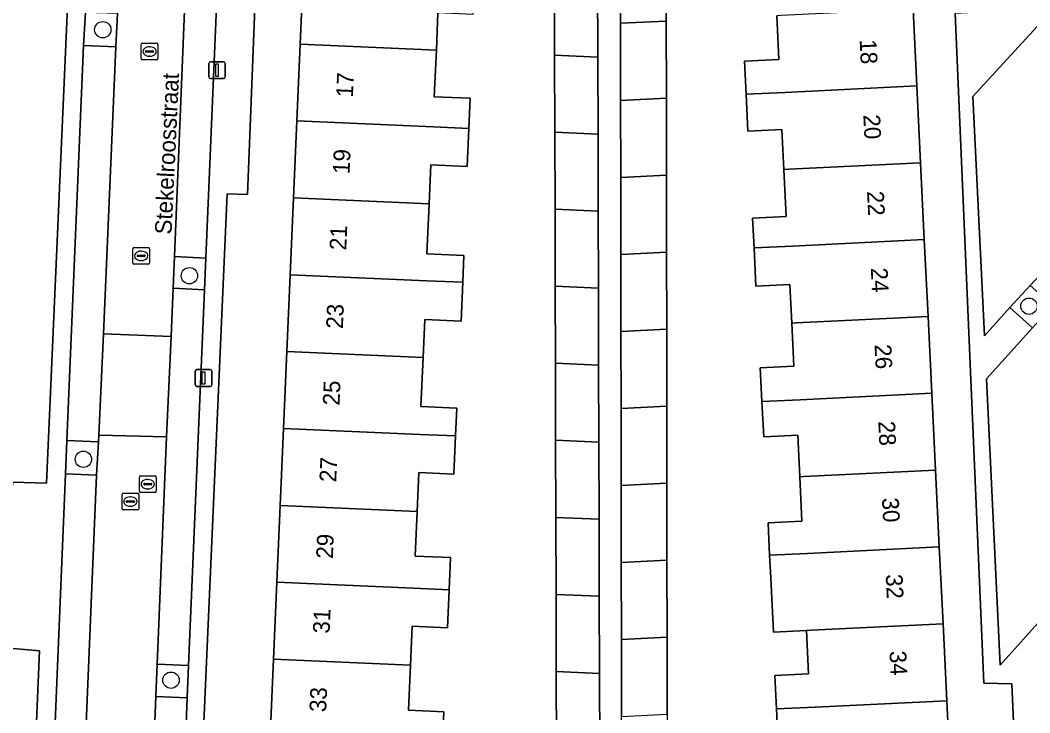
# Model space of a CAD drawing. Extents: x 162250 to 162661, y 380743 to 381606.
# Drawn here: x 162336.5 to 162396.8, y 381020.5 to 381061.9 of the extents above; entities that cross this region are included whole.
import ezdxf

# ---------------------------------------------------------------- set-up
doc = ezdxf.new("R2010")
doc.units = 0
for name, color, linetype in [('IMGEO_Boom', 7, 'Continuous'), ('IMGEO_Erf', 7, 'Continuous'), ('IMGEO_Groenvoorziening', 7, 'Continuous'), ('IMGEO_Kolk', 7, 'Continuous'), ('IMGEO_Lichtmast', 7, 'Continuous'), ('IMGEO_Openbare_ruimte_label', 7, 'Continuous'), ('IMGEO_Pand', 7, 'Continuous'), ('IMGEO_Pand_nummerreeks', 7, 'Continuous'), ('IMGEO_Parkeervlak_open', 7, 'Continuous'), ('IMGEO_Rijbaan_lokaal_open', 7, 'Continuous'), ('IMGEO_Rioolput', 7, 'Continuous'), ('IMGEO_Voetpad_open', 7, 'Continuous')]:
    doc.layers.add(name, color=color, linetype=linetype)

msp = doc.modelspace()

# ---------------------------------------------------------------- linework, layer by layer
at = {"layer": 'IMGEO_Boom'}
for centre in [(162341.411, 381061.348), (162346.59, 381046.627), (162396.792, 381044.803), (162340.248, 381035.639), (162345.489, 381022.424)]:
    msp.add_circle(centre, 0.489, dxfattribs=at)
at = {"layer": 'IMGEO_Erf'}
for points in [[(162336.016, 381034.263), (162338.044, 381034.203), (162340.701, 381094.418), (162338.705, 381094.506), (162338.497, 381089.775), (162338.294, 381085.165), (162336.297, 381085.253)], [(162350.924, 381073.314), (162350.066, 381051.483), (162348.851, 381051.523), (162346.572, 381000), (162346.066, 380986.918)], [(162375.1, 381066.47), (162375.106, 381061.862), (162375.111, 381057.252), (162375.117, 381052.644), (162375.122, 381048.035), (162375.128, 381043.426), (162375.133, 381038.818), (162375.139, 381034.209), (162375.144, 381029.599), (162375.15, 381024.991), (162375.156, 381020.382), (162375.161, 381015.773), (162375.167, 381011.165), (162375.172, 381006.556), (162375.178, 381001.947), (162375.183, 380997.338), (162376.302, 380997.392), (162376.307, 380993.255), (162375.188, 380993.2), (162375.189, 380992.729), (162375.194, 380988.122)], [(162348.014, 380986.843), (162348.219, 380991.564), (162348.419, 380996.164), (162348.426, 380996.325), (162350.428, 380996.238), (162350.591, 381000), (162350.62, 381000.678), (162350.82, 381005.278), (162351.02, 381009.879), (162351.22, 381014.48), (162351.42, 381019.08), (162351.62, 381023.681), (162351.82, 381028.281), (162352.02, 381032.882), (162352.22, 381037.482), (162352.419, 381042.083), (162352.619, 381046.684), (162352.819, 381051.284), (162353.019, 381055.885), (162353.219, 381060.485), (162353.419, 381065.086)], [(162368.623, 380985.801), (162368.611, 380990.677), (162368.598, 380995.286), (162368.586, 380999.897), (162368.574, 381004.506), (162368.562, 381009.117), (162368.55, 381013.728), (162368.538, 381018.336), (162368.526, 381022.946), (162368.513, 381027.555), (162368.501, 381032.165), (162368.489, 381036.777), (162368.477, 381041.385), (162368.465, 381045.995), (162368.453, 381050.604), (162368.441, 381055.215), (162368.429, 381059.823), (162368.416, 381064.434)], [(162361.452, 381062.368), (162361.355, 381060.131), (162361.234, 381057.335), (162363.375, 381057.242), (162363.297, 381055.438), (162363.198, 381053.17), (162361.017, 381053.265), (162360.916, 381050.932), (162360.786, 381047.937), (162363, 381047.841), (162362.93, 381046.236), (162362.829, 381043.905), (162360.66, 381043.999), (162360.562, 381041.729), (162360.435, 381038.8), (162362.576, 381038.707), (162362.503, 381037.036), (162362.404, 381034.752), (162360.304, 381034.842), (162360.203, 381032.526), (162360.087, 381029.849), (162362.199, 381029.757), (162362.115, 381027.834), (162362.016, 381025.557), (162359.909, 381025.648), (162359.808, 381023.325), (162359.691, 381020.629), (162361.803, 381020.537), (162361.72, 381018.632)], [(162389.86, 381062.581), (162390.084, 381057.982), (162390.308, 381053.384), (162390.532, 381048.786), (162390.756, 381044.188), (162390.98, 381039.59), (162391.204, 381034.992), (162391.428, 381030.393), (162391.652, 381025.795), (162391.876, 381021.197), (162392.1, 381016.599), (162392.324, 381012.001), (162392.548, 381007.403), (162392.772, 381002.804), (162392.909, 381000), (162392.996, 380998.206), (162393.22, 380993.608), (162393.439, 380989.11), (162395.493, 380989.21), (162395.498, 380989.11), (162395.722, 380984.512)], [(162397.638, 380979.87), (162396.746, 381000), (162395.762, 381022.213), (162394.094, 381022.237), (162392.384, 381062.316)], [(162381.789, 381018.56), (162381.685, 381020.7), (162381.587, 381022.703), (162383.614, 381022.802), (162383.488, 381025.397), (162381.506, 381025.3), (162381.388, 381027.717), (162381.347, 381028.556), (162381.282, 381029.898), (162381.187, 381031.845), (162383.214, 381031.944), (162383.085, 381034.596), (162382.963, 381037.087), (162380.928, 381036.988), (162380.825, 381039.095), (162380.727, 381041.112), (162382.737, 381041.21), (162382.611, 381043.791), (162382.499, 381046.095), (162380.46, 381045.996), (162380.349, 381048.29), (162380.262, 381050.072), (162382.272, 381050.17), (162382.135, 381052.986), (162382.019, 381055.378), (162379.98, 381055.279), (162379.873, 381057.484), (162379.776, 381059.469), (162381.833, 381059.569), (162381.706, 381062.184)], [(162336.141, 380988.151), (162336.6, 381000), (162337.62, 381024.184), (162335.584, 381024.354)]]:
    msp.add_lwpolyline(points, dxfattribs=at)
at = {"layer": 'IMGEO_Groenvoorziening'}
for points in [[(162340.262, 381060.408), (162342.186, 381060.322), (162342.292, 381062.308), (162340.374, 381062.382)], [(162347.574, 381047.676), (162345.691, 381047.775), (162345.617, 381045.871), (162347.499, 381045.78)], [(162395.636, 381044.716), (162396.998, 381043.512), (162398.219, 381044.849), (162396.858, 381046.041)], [(162339.18, 381034.765), (162341.044, 381034.696), (162341.163, 381036.688), (162339.268, 381036.765)], [(162344.666, 381023.38), (162344.572, 381021.447), (162346.446, 381021.366), (162346.542, 381023.306)]]:
    msp.add_lwpolyline(points, close=True, dxfattribs=at)
at = {"layer": 'IMGEO_Kolk'}
for p, q in [((162343.707, 381059.615), (162343.707, 381060.467)), ((162343.782, 381060.541), (162344.634, 381060.541)), ((162344.708, 381060.467), (162344.708, 381059.615)), ((162343.966, 381060.035), (162343.966, 381060.047)), ((162344.404, 381059.998), (162344.006, 381059.998)), ((162344.009, 381060.084), (162344.407, 381060.084)), ((162344.195, 381060.321), (162344.22, 381060.321)), ((162344.45, 381060.047), (162344.45, 381060.035)), ((162344.634, 381059.541), (162343.782, 381059.541)), ((162344.218, 381059.761), (162344.193, 381059.761)), ((162343.205, 381047.389), (162343.205, 381048.241)), ((162343.28, 381048.315), (162344.132, 381048.315)), ((162343.464, 381047.809), (162343.464, 381047.821)), ((162343.507, 381047.858), (162343.905, 381047.858)), ((162343.693, 381048.095), (162343.718, 381048.095)), ((162343.948, 381047.821), (162343.948, 381047.809)), ((162344.206, 381048.241), (162344.206, 381047.389)), ((162344.132, 381047.315), (162343.28, 381047.315)), ((162343.902, 381047.772), (162343.504, 381047.772)), ((162343.716, 381047.535), (162343.691, 381047.535)), ((162342.559, 381032.684), (162342.559, 381033.536)), ((162342.634, 381033.61), (162343.486, 381033.61)), ((162343.047, 381033.39), (162343.072, 381033.39)), ((162343.56, 381033.536), (162343.56, 381032.684)), ((162342.818, 381033.104), (162342.818, 381033.116)), ((162343.256, 381033.067), (162342.858, 381033.067)), ((162342.861, 381033.153), (162343.259, 381033.153)), ((162343.07, 381032.83), (162343.045, 381032.83)), ((162343.302, 381033.116), (162343.302, 381033.104)), ((162343.486, 381032.61), (162342.634, 381032.61))]:
    msp.add_line(p, q, dxfattribs=at)
for points in [[(162343.707, 381059.615), (162343.707, 381060.467)], [(162343.782, 381060.541), (162344.634, 381060.541)], [(162344.708, 381060.467), (162344.708, 381059.615)], [(162344.634, 381059.541), (162343.782, 381059.541)], [(162343.205, 381047.389), (162343.205, 381048.241)], [(162343.28, 381048.315), (162344.132, 381048.315)], [(162344.206, 381048.241), (162344.206, 381047.389)], [(162344.132, 381047.315), (162343.28, 381047.315)], [(162342.559, 381032.684), (162342.559, 381033.536)], [(162342.634, 381033.61), (162343.486, 381033.61)], [(162343.56, 381033.536), (162343.56, 381032.684)], [(162343.486, 381032.61), (162342.634, 381032.61)]]:
    msp.add_lwpolyline(points, dxfattribs=at)
for centre, radius, start, end in [((162343.784, 381060.465), 0.0765, 91.55205, 178.44795), ((162343.784, 381060.465), 0.0765, 91.55205, 178.44795), ((162344.632, 381060.465), 0.0765, 1.55205, 88.44795), ((162344.632, 381060.465), 0.0765, 1.55205, 88.44795), ((162344.006, 381060.044), 0.0403, 85.87752, 175.75265), ((162344.003, 381060.034), 0.0366, 178.93798, 274.71019), ((162344.407, 381060.041), 0.043, 264.86636, 352.45326), ((162344.411, 381060.046), 0.0386, 1.73085, 96.63898), ((162343.784, 381059.617), 0.0765, 181.55205, 268.44795), ((162343.784, 381059.617), 0.0765, 181.55205, 268.44795), ((162344.632, 381059.617), 0.0765, 271.55205, 358.44795), ((162344.632, 381059.617), 0.0765, 271.55205, 358.44795), ((162343.282, 381048.239), 0.0765, 91.55205, 178.44795), ((162343.282, 381048.239), 0.0765, 91.55205, 178.44795), ((162343.504, 381047.818), 0.0403, 85.87752, 175.75265), ((162343.501, 381047.808), 0.0366, 178.93798, 274.71019), ((162343.905, 381047.815), 0.043, 264.86636, 352.45326), ((162343.909, 381047.82), 0.0386, 1.73085, 96.63898), ((162344.13, 381048.239), 0.0765, 1.55205, 88.44795), ((162344.13, 381048.239), 0.0765, 1.55205, 88.44795), ((162343.282, 381047.391), 0.0765, 181.55205, 268.44795), ((162343.282, 381047.391), 0.0765, 181.55205, 268.44795), ((162344.13, 381047.391), 0.0765, 271.55205, 358.44795), ((162344.13, 381047.391), 0.0765, 271.55205, 358.44795), ((162342.636, 381033.534), 0.0765, 91.55205, 178.44795), ((162342.636, 381033.534), 0.0765, 91.55205, 178.44795), ((162343.484, 381033.534), 0.0765, 1.55205, 88.44795), ((162343.484, 381033.534), 0.0765, 1.55205, 88.44795), ((162342.858, 381033.113), 0.0403, 85.87752, 175.75265), ((162342.855, 381033.103), 0.0366, 178.93798, 274.71019), ((162343.259, 381033.11), 0.043, 264.86636, 352.45326), ((162343.263, 381033.115), 0.0386, 1.73085, 96.63898), ((162342.636, 381032.686), 0.0765, 181.55205, 268.44795), ((162342.636, 381032.686), 0.0765, 181.55205, 268.44795), ((162343.484, 381032.686), 0.0765, 271.55205, 358.44795), ((162343.484, 381032.686), 0.0765, 271.55205, 358.44795)]:
    msp.add_arc(centre, radius, start, end, dxfattribs=at)
for centre, major_axis, ratio, start_param, end_param in [((162344.194, 381060.041), (-0.387, 0.002), 0.722429, 4.712389, 7.853982), ((162344.219, 381060.041), (-0.39, 0.002), 0.717154, 1.570796, 4.712389), ((162343.692, 381047.815), (-0.387, 0.002), 0.722429, 4.712389, 7.853982), ((162343.717, 381047.815), (-0.39, 0.002), 0.717154, 1.570796, 4.712389), ((162343.046, 381033.11), (-0.387, 0.002), 0.722429, 4.712389, 7.853982), ((162343.071, 381033.11), (-0.39, 0.002), 0.717154, 1.570796, 4.712389)]:
    msp.add_ellipse(centre, major_axis=major_axis, ratio=ratio, start_param=start_param, end_param=end_param, dxfattribs=at)
at = {"layer": 'IMGEO_Lichtmast'}
for p, q in [((162347.746, 381058.524), (162347.746, 381059.324)), ((162347.746, 381059.324), (162347.746, 381058.524)), ((162347.846, 381059.424), (162348.636, 381059.424)), ((162348.636, 381059.424), (162347.846, 381059.424)), ((162348.736, 381059.324), (162348.736, 381058.524)), ((162348.736, 381058.524), (162348.736, 381059.324)), ((162348.636, 381058.424), (162347.846, 381058.424)), ((162347.846, 381058.424), (162348.636, 381058.424)), ((162346.942, 381040.106), (162346.942, 381040.906)), ((162346.942, 381040.906), (162346.942, 381040.106)), ((162347.042, 381041.006), (162347.832, 381041.006)), ((162347.832, 381041.006), (162347.042, 381041.006)), ((162347.932, 381040.906), (162347.932, 381040.106)), ((162347.932, 381040.106), (162347.932, 381040.906)), ((162347.832, 381040.006), (162347.042, 381040.006)), ((162347.042, 381040.006), (162347.832, 381040.006))]:
    msp.add_line(p, q, dxfattribs=at)
for points in [[(162348.166, 381059.299), (162348.316, 381059.299), (162348.316, 381058.549), (162348.166, 381058.549), (162348.166, 381059.299)], [(162347.362, 381040.881), (162347.512, 381040.881), (162347.512, 381040.131), (162347.362, 381040.131), (162347.362, 381040.881)]]:
    msp.add_lwpolyline(points, dxfattribs=at)
for centre, start, end in [((162347.846, 381059.324), 90, 180), ((162347.846, 381059.324), 90, 180), ((162348.636, 381059.324), 0, 90), ((162348.636, 381059.324), 360, 90), ((162347.846, 381058.524), 180, 270), ((162347.846, 381058.524), 180, 270), ((162348.636, 381058.524), 270, 0), ((162348.636, 381058.524), 270, 0), ((162347.042, 381040.906), 90, 180), ((162347.042, 381040.906), 90, 180), ((162347.832, 381040.906), 0, 90), ((162347.832, 381040.906), 360, 90), ((162347.042, 381040.106), 180, 270), ((162347.042, 381040.106), 180, 270), ((162347.832, 381040.106), 270, 0), ((162347.832, 381040.106), 270, 0)]:
    msp.add_arc(centre, 0.1, start, end, dxfattribs=at)
at = {"layer": 'IMGEO_Pand'}
for points in [[(162375.1, 381066.47), (162372.355, 381066.337), (162372.362, 381061.728), (162375.106, 381061.862)], [(162363.659, 381064.641), (162361.587, 381064.731), (162353.419, 381065.086), (162353.219, 381060.485), (162361.355, 381060.131), (162361.452, 381062.368), (162363.556, 381062.277)], [(162370.995, 381064.322), (162368.416, 381064.434), (162368.429, 381059.823), (162371.008, 381059.711)], [(162379.873, 381057.484), (162382.206, 381057.598), (162390.084, 381057.982), (162389.86, 381062.581), (162381.982, 381062.197), (162381.706, 381062.184), (162381.833, 381059.569), (162379.776, 381059.469)], [(162372.37, 381057.119), (162375.111, 381057.252), (162375.106, 381061.862), (162372.362, 381061.728)], [(162361.355, 381060.131), (162353.219, 381060.485), (162353.019, 381055.885), (162361.187, 381055.53), (162363.297, 381055.438), (162363.375, 381057.242), (162361.234, 381057.335)], [(162371.008, 381059.711), (162368.429, 381059.823), (162368.441, 381055.215), (162371.021, 381055.103)], [(162379.873, 381057.484), (162379.98, 381055.279), (162382.019, 381055.378), (162382.135, 381052.986), (162382.43, 381053), (162390.308, 381053.384), (162390.084, 381057.982), (162382.206, 381057.598)], [(162375.117, 381052.644), (162375.111, 381057.252), (162372.37, 381057.119), (162372.377, 381052.51)], [(162352.819, 381051.284), (162360.916, 381050.932), (162361.017, 381053.265), (162363.198, 381053.17), (162363.297, 381055.438), (162361.187, 381055.53), (162353.019, 381055.885)], [(162371.021, 381055.103), (162368.441, 381055.215), (162368.453, 381050.604), (162371.034, 381050.492)], [(162390.532, 381048.786), (162390.308, 381053.384), (162382.43, 381053), (162382.135, 381052.986), (162382.272, 381050.17), (162380.262, 381050.072), (162380.349, 381048.29), (162382.654, 381048.402)], [(162372.384, 381047.901), (162375.122, 381048.035), (162375.117, 381052.644), (162372.377, 381052.51)], [(162352.819, 381051.284), (162352.619, 381046.684), (162360.787, 381046.329), (162362.93, 381046.236), (162363, 381047.841), (162360.786, 381047.937), (162360.916, 381050.932)], [(162371.034, 381050.492), (162368.453, 381050.604), (162368.465, 381045.995), (162371.046, 381045.883)], [(162390.532, 381048.786), (162382.654, 381048.402), (162380.349, 381048.29), (162380.46, 381045.996), (162382.499, 381046.095), (162382.611, 381043.791), (162382.878, 381043.804), (162390.756, 381044.188)], [(162372.384, 381047.901), (162372.392, 381043.293), (162375.128, 381043.426), (162375.122, 381048.035)], [(162352.419, 381042.083), (162360.562, 381041.729), (162360.66, 381043.999), (162362.829, 381043.905), (162362.93, 381046.236), (162360.787, 381046.329), (162352.619, 381046.684)], [(162371.046, 381045.883), (162368.465, 381045.995), (162368.477, 381041.385), (162371.059, 381041.272)], [(162390.756, 381044.188), (162382.878, 381043.804), (162382.611, 381043.791), (162382.737, 381041.21), (162380.727, 381041.112), (162380.825, 381039.095), (162383.102, 381039.206), (162390.98, 381039.59)], [(162375.128, 381043.426), (162372.392, 381043.293), (162372.399, 381038.684), (162375.133, 381038.818)], [(162362.503, 381037.036), (162362.576, 381038.707), (162360.435, 381038.8), (162360.562, 381041.729), (162352.419, 381042.083), (162352.22, 381037.482), (162360.387, 381037.128)], [(162371.059, 381041.272), (162368.477, 381041.385), (162368.489, 381036.777), (162371.072, 381036.665)], [(162383.085, 381034.596), (162383.326, 381034.608), (162391.204, 381034.992), (162390.98, 381039.59), (162383.102, 381039.206), (162380.825, 381039.095), (162380.928, 381036.988), (162382.963, 381037.087)], [(162372.406, 381034.076), (162375.139, 381034.209), (162375.133, 381038.818), (162372.399, 381038.684)], [(162362.503, 381037.036), (162360.387, 381037.128), (162352.22, 381037.482), (162352.02, 381032.882), (162360.203, 381032.526), (162360.304, 381034.842), (162362.404, 381034.752)], [(162371.072, 381036.665), (162368.489, 381036.777), (162368.501, 381032.165), (162371.085, 381032.053)], [(162383.085, 381034.596), (162383.214, 381031.944), (162381.187, 381031.845), (162381.282, 381029.898), (162383.55, 381030.009), (162391.428, 381030.393), (162391.204, 381034.992), (162383.326, 381034.608)], [(162372.406, 381034.076), (162372.414, 381029.466), (162375.144, 381029.599), (162375.139, 381034.209)], [(162360.203, 381032.526), (162352.02, 381032.882), (162351.82, 381028.281), (162359.988, 381027.926), (162362.115, 381027.834), (162362.199, 381029.757), (162360.087, 381029.849)], [(162371.085, 381032.053), (162368.501, 381032.165), (162368.513, 381027.555), (162371.098, 381027.443)], [(162391.428, 381030.393), (162383.55, 381030.009), (162381.282, 381029.898), (162381.347, 381028.556), (162381.388, 381027.717), (162381.506, 381025.3), (162383.488, 381025.397), (162383.774, 381025.411), (162391.652, 381025.795)], [(162372.421, 381024.858), (162375.15, 381024.991), (162375.144, 381029.599), (162372.414, 381029.466)], [(162359.808, 381023.325), (162359.909, 381025.648), (162362.016, 381025.557), (162362.115, 381027.834), (162359.988, 381027.926), (162351.82, 381028.281), (162351.62, 381023.681)], [(162371.098, 381027.443), (162368.513, 381027.555), (162368.526, 381022.946), (162371.111, 381022.833)], [(162383.488, 381025.397), (162383.614, 381022.802), (162381.587, 381022.703), (162381.685, 381020.7), (162383.998, 381020.813), (162391.876, 381021.197), (162391.652, 381025.795), (162383.774, 381025.411)], [(162372.421, 381024.858), (162372.429, 381020.249), (162375.156, 381020.382), (162375.15, 381024.991)], [(162359.808, 381023.325), (162351.62, 381023.681), (162351.42, 381019.08), (162359.589, 381018.725), (162361.72, 381018.632), (162361.803, 381020.537), (162359.691, 381020.629)], [(162371.111, 381022.833), (162368.526, 381022.946), (162368.538, 381018.336), (162371.124, 381018.223)], [(162383.962, 381016.202), (162384.222, 381016.215), (162392.1, 381016.599), (162391.876, 381021.197), (162383.998, 381020.813), (162381.685, 381020.7), (162381.789, 381018.56), (162383.842, 381018.661)]]:
    msp.add_lwpolyline(points, close=True, dxfattribs=at)
at = {"layer": 'IMGEO_Parkeervlak_open'}
for points in [[(162345.691, 381047.775), (162347.574, 381047.676), (162348.521, 381070.283), (162346.618, 381070.36)], [(162397.515, 381061.788), (162393.433, 381057.342), (162394.138, 381043.031), (162395.636, 381044.716), (162396.858, 381046.041), (162398.21, 381047.495)], [(162341.181, 381037.079), (162341.453, 381043.139), (162342.186, 381060.322), (162340.262, 381060.408), (162339.268, 381036.765), (162341.163, 381036.688)], [(162399.133, 381028.737), (162398.356, 381044.989), (162398.219, 381044.849), (162396.998, 381043.512), (162394.25, 381040.459), (162395.066, 381023.329), (162399.081, 381027.795)], [(162341.044, 381034.696), (162339.18, 381034.765), (162338.237, 381012.212), (162340.104, 381012.126)], [(162343.705, 380999.732), (162345.558, 380999.659), (162346.026, 381009.859), (162346.446, 381021.366), (162344.572, 381021.447)]]:
    msp.add_lwpolyline(points, close=True, dxfattribs=at)
at = {"layer": 'IMGEO_Rijbaan_lokaal_open'}
for points in [[(162347.384, 381088.031), (162343.397, 381088.199), (162343.329, 381086.625), (162343.253, 381084.815), (162342.292, 381062.308), (162342.186, 381060.322), (162341.453, 381043.139), (162345.493, 381042.982), (162345.617, 381045.871), (162345.691, 381047.775), (162346.618, 381070.36), (162346.706, 381072.194)], [(162341.181, 381037.079), (162345.223, 381036.984), (162345.493, 381042.982), (162341.453, 381043.139)], [(162339.37, 380992.927), (162343.397, 380992.747), (162343.619, 380997.747), (162343.705, 380999.732), (162344.572, 381021.447), (162344.666, 381023.38), (162345.223, 381036.984), (162341.181, 381037.079), (162341.163, 381036.688), (162341.044, 381034.696), (162340.104, 381012.126), (162340.038, 381010.111)]]:
    msp.add_lwpolyline(points, close=True, dxfattribs=at)
at = {"layer": 'IMGEO_Rioolput'}
for p, q in [((162343.598, 381033.726), (162343.598, 381034.578)), ((162343.673, 381034.652), (162344.525, 381034.652)), ((162344.599, 381034.578), (162344.599, 381033.726)), ((162343.857, 381034.146), (162343.857, 381034.158)), ((162344.295, 381034.109), (162343.897, 381034.109)), ((162343.9, 381034.195), (162344.298, 381034.195)), ((162344.086, 381034.432), (162344.111, 381034.432)), ((162344.341, 381034.158), (162344.341, 381034.146)), ((162344.525, 381033.652), (162343.673, 381033.652)), ((162344.109, 381033.872), (162344.084, 381033.872))]:
    msp.add_line(p, q, dxfattribs=at)
for points in [[(162343.598, 381033.726), (162343.598, 381034.578)], [(162343.673, 381034.652), (162344.525, 381034.652)], [(162344.599, 381034.578), (162344.599, 381033.726)], [(162344.525, 381033.652), (162343.673, 381033.652)]]:
    msp.add_lwpolyline(points, dxfattribs=at)
for centre, radius, start, end in [((162343.675, 381034.576), 0.0765, 91.55205, 178.44795), ((162343.675, 381034.576), 0.0765, 91.55205, 178.44795), ((162344.523, 381034.576), 0.0765, 1.55205, 88.44795), ((162344.523, 381034.576), 0.0765, 1.55205, 88.44795), ((162343.897, 381034.155), 0.0403, 85.87752, 175.75265), ((162343.894, 381034.145), 0.0366, 178.93798, 274.71019), ((162344.298, 381034.152), 0.043, 264.86636, 352.45326), ((162344.302, 381034.157), 0.0386, 1.73085, 96.63898), ((162343.675, 381033.728), 0.0765, 181.55205, 268.44795), ((162343.675, 381033.728), 0.0765, 181.55205, 268.44795), ((162344.523, 381033.728), 0.0765, 271.55205, 358.44795), ((162344.523, 381033.728), 0.0765, 271.55205, 358.44795)]:
    msp.add_arc(centre, radius, start, end, dxfattribs=at)
for centre, major_axis, ratio, start_param, end_param in [((162344.085, 381034.152), (-0.387, 0.002), 0.722429, 4.712389, 7.853982), ((162344.11, 381034.152), (-0.39, 0.002), 0.717154, 1.570796, 4.712389)]:
    msp.add_ellipse(centre, major_axis=major_axis, ratio=ratio, start_param=start_param, end_param=end_param, dxfattribs=at)
at = {"layer": 'IMGEO_Voetpad_open'}
for points in [[(162341.565, 381113.994), (162340.767, 381095.921), (162340.701, 381094.418), (162338.044, 381034.203), (162336.016, 381034.263), (162335.584, 381024.354), (162337.62, 381024.184), (162336.6, 381000), (162336.141, 380988.151), (162336.042, 380985.614), (162335.689, 380976.508), (162335.219, 380968.294), (162338.032, 380967.948)], [(162338.156, 381010.198), (162338.237, 381012.212), (162339.18, 381034.765), (162339.268, 381036.765), (162340.262, 381060.408), (162340.374, 381062.382), (162340.838, 381073.728), (162341.423, 381084.846), (162341.485, 381086.666), (162342.447, 381110.128)], [(162350.27, 381109.922), (162349.753, 381098.417), (162349.681, 381096.654), (162348.578, 381072.082), (162348.521, 381070.283), (162347.574, 381047.676), (162347.499, 381045.78), (162346.542, 381023.306), (162346.446, 381021.366), (162346.026, 381009.859), (162345.558, 380999.659), (162345.435, 380997.681), (162345.325, 380993.244), (162345.037, 380986.723), (162343.163, 380986.78), (162343.084, 380985.588), (162344.989, 380985.516), (162344.349, 380968.083), (162342.553, 380968.091)], [(162348.851, 381051.523), (162350.066, 381051.483), (162350.924, 381073.314), (162349.693, 381073.414), (162350.659, 381092.985), (162350.719, 381094.322), (162351.341, 381106.921)], [(162392.907, 381106.38), (162393.043, 381101.39), (162388.259, 381101.259), (162388.35, 381099.05), (162393.175, 381099.217), (162393.287, 381096.656), (162388.443, 381096.483), (162388.45, 381096.274), (162392.28, 381096.431), (162392.344, 381095.083), (162393.904, 381062.404), (162392.384, 381062.316), (162394.094, 381022.237), (162395.762, 381022.213), (162396.746, 381000), (162397.638, 380979.87)], [(162372.48, 380987.99), (162372.473, 380992.597), (162372.466, 380997.205), (162372.458, 381001.814), (162372.451, 381006.423), (162372.443, 381011.032), (162372.436, 381015.641), (162372.429, 381020.249), (162372.421, 381024.858), (162372.414, 381029.466), (162372.406, 381034.076), (162372.399, 381038.684), (162372.392, 381043.293), (162372.384, 381047.901), (162372.377, 381052.51), (162372.37, 381057.119), (162372.362, 381061.728), (162372.355, 381066.337)], [(162370.995, 381064.322), (162371.008, 381059.711), (162371.021, 381055.103), (162371.034, 381050.492), (162371.046, 381045.883), (162371.059, 381041.272), (162371.072, 381036.665), (162371.085, 381032.053), (162371.098, 381027.443), (162371.111, 381022.833), (162371.124, 381018.223), (162371.137, 381013.616), (162371.15, 381009.004), (162371.163, 381004.393), (162371.175, 380999.785), (162371.188, 380995.174), (162371.201, 380990.564), (162371.215, 380985.688)], [(162399.081, 381027.795), (162395.066, 381023.329), (162394.25, 381040.459), (162396.998, 381043.512), (162395.636, 381044.716), (162394.138, 381043.031), (162393.433, 381057.342), (162397.515, 381061.788)], [(162342.734, 380967.37), (162345.351, 380967.047), (162345.464, 380971.341), (162346.007, 380985.389), (162346.066, 380986.918), (162346.572, 381000), (162348.851, 381051.523)]]:
    msp.add_lwpolyline(points, dxfattribs=at)
msp.add_lwpolyline([(162344.666, 381023.38), (162346.542, 381023.306), (162347.499, 381045.78), (162345.617, 381045.871), (162345.493, 381042.982), (162345.223, 381036.984)], close=True, dxfattribs=at)

# ---------------------------------------------------------------- texts
at = {"layer": 'IMGEO_Openbare_ruimte_label'}
msp.add_text('Stekelroosstraat', height=1, rotation=87.30639, dxfattribs=at).set_placement((162345.52, 381049.077))
at = {"layer": 'IMGEO_Pand_nummerreeks'}
for s, rotation, p in [('18', 272.78882, (162386.666, 381060.745)), ('17', 87.51244, (162356.362, 381057.282)), ('20', 272.78882, (162386.885, 381056.251)), ('19', 87.51244, (162356.163, 381052.695)), ('22', 272.78882, (162387.107, 381051.673)), ('21', 87.51244, (162355.965, 381048.131)), ('24', 272.78882, (162387.332, 381047.085)), ('23', 87.51244, (162355.761, 381043.431)), ('26', 272.78882, (162387.555, 381042.5)), ('25', 87.51244, (162355.561, 381038.844)), ('28', 272.78882, (162387.778, 381037.912)), ('27', 87.51244, (162355.362, 381034.257)), ('30', 272.78882, (162388.002, 381033.328)), ('29', 87.51244, (162355.163, 381029.671)), ('32', 272.79009, (162388.224, 381028.749)), ('31', 87.51244, (162354.968, 381025.197)), ('34', 272.78882, (162388.448, 381024.161)), ('33', 87.51244, (162354.764, 381020.497))]:
    msp.add_text(s, height=1, rotation=rotation, dxfattribs=at).set_placement(p)

doc.saveas('drawing.dxf')
